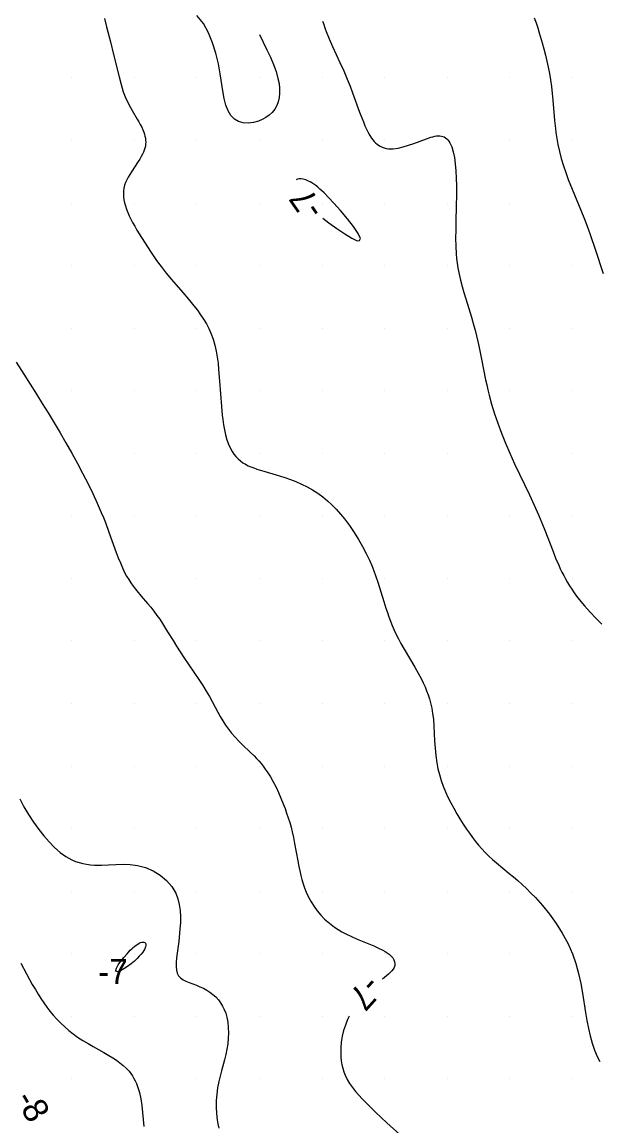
# Model space of a CAD drawing. Extents: x 2602990 to 2605851, y 618069 to 619180.
# Drawn here: x 2604646 to 2604692, y 618361.2 to 618449.5 of the extents above; entities that cross this region are included whole.
import ezdxf

# ---------------------------------------------------------------- set-up
doc = ezdxf.new("R2010")
doc.units = 0
for name, color, linetype in [('Default', 7, 'Continuous'), ('DTM Contours Minor', 7, 'Continuous'), ('DTM Contours Minor Text', 7, 'Continuous'), ('Exist DTM Scan Elevation Point', 7, 'Continuous')]:
    doc.layers.add(name, color=color, linetype=linetype)

# ---------------------------------------------------------------- blocks, each defined once
blk = doc.blocks.new('POINT_DISPLAY')
at = {"layer": 'Default'}
blk.add_line((0, 0), (0, 0), dxfattribs=at)

msp = doc.modelspace()

# ---------------------------------------------------------------- linework, layer by layer
at = {"layer": 'DTM Contours Minor'}
for points in [[(2604652.609, 618449.75), (2604652.777, 618449.089), (2604653.093, 618447.897), (2604653.345, 618446.882), (2604653.777, 618445.091), (2604653.937, 618444.47), (2604654.023, 618444.176), (2604654.115, 618443.893), (2604654.215, 618443.621), (2604654.325, 618443.36), (2604654.444, 618443.109), (2604654.57, 618442.866), (2604654.832, 618442.399), (2604655.231, 618441.714), (2604655.357, 618441.49), (2604655.475, 618441.269), (2604655.583, 618441.052), (2604655.679, 618440.839), (2604655.745, 618440.674), (2604655.801, 618440.511), (2604655.847, 618440.35), (2604655.88, 618440.19), (2604655.901, 618440.031), (2604655.907, 618439.872), (2604655.899, 618439.713), (2604655.876, 618439.555), (2604655.839, 618439.395), (2604655.79, 618439.236), (2604655.729, 618439.075), (2604655.656, 618438.914), (2604655.553, 618438.715), (2604655.438, 618438.515), (2604655.312, 618438.313), (2604654.766, 618437.497), (2604654.632, 618437.288), (2604654.508, 618437.077), (2604654.396, 618436.863), (2604654.3, 618436.645), (2604654.224, 618436.423), (2604654.17, 618436.2), (2604654.138, 618435.972), (2604654.127, 618435.74), (2604654.136, 618435.504), (2604654.165, 618435.265), (2604654.212, 618435.021), (2604654.281, 618434.765), (2604654.368, 618434.506), (2604654.471, 618434.244), (2604654.589, 618433.979), (2604654.72, 618433.712), (2604654.861, 618433.443), (2604655.028, 618433.145), (2604655.205, 618432.845), (2604655.581, 618432.235), (2604656.335, 618431.059), (2604656.716, 618430.494), (2604656.92, 618430.206), (2604657.136, 618429.916), (2604657.54, 618429.407), (2604657.973, 618428.891), (2604658.881, 618427.842), (2604659.331, 618427.313), (2604659.761, 618426.784), (2604660.036, 618426.426), (2604660.294, 618426.068), (2604660.534, 618425.707), (2604660.752, 618425.343), (2604660.948, 618424.974), (2604661.118, 618424.599), (2604661.291, 618424.13), (2604661.428, 618423.652), (2604661.536, 618423.168), (2604661.619, 618422.68), (2604661.684, 618422.19), (2604661.735, 618421.702), (2604661.815, 618420.755), (2604661.954, 618418.748), (2604661.985, 618418.395), (2604662.02, 618418.045), (2604662.062, 618417.698), (2604662.124, 618417.275), (2604662.199, 618416.863), (2604662.29, 618416.464), (2604662.399, 618416.082), (2604662.527, 618415.723), (2604662.676, 618415.389), (2604662.807, 618415.152), (2604662.951, 618414.933), (2604663.109, 618414.732), (2604663.282, 618414.549), (2604663.468, 618414.384), (2604663.669, 618414.238), (2604663.87, 618414.116), (2604664.084, 618414.008), (2604664.31, 618413.912), (2604664.547, 618413.823), (2604664.793, 618413.74), (2604665.355, 618413.57), (2604666.332, 618413.284), (2604666.674, 618413.177), (2604667.023, 618413.063), (2604667.464, 618412.906), (2604667.909, 618412.732), (2604668.355, 618412.536), (2604668.799, 618412.317), (2604669.235, 618412.072), (2604669.661, 618411.798), (2604670.046, 618411.514), (2604670.419, 618411.205), (2604670.779, 618410.873), (2604671.126, 618410.519), (2604671.461, 618410.145), (2604671.783, 618409.754), (2604672.185, 618409.218), (2604672.563, 618408.664), (2604672.914, 618408.103), (2604673.235, 618407.542), (2604673.524, 618406.992), (2604673.778, 618406.463), (2604673.968, 618406.029), (2604674.134, 618405.616), (2604674.279, 618405.22), (2604674.45, 618404.702), (2604674.927, 618403.157), (2604675.103, 618402.612), (2604675.217, 618402.274), (2604675.339, 618401.93), (2604675.47, 618401.581), (2604675.611, 618401.228), (2604675.764, 618400.871), (2604675.929, 618400.516), (2604676.107, 618400.158), (2604676.299, 618399.796), (2604676.561, 618399.333), (2604677.404, 618397.91), (2604677.676, 618397.431), (2604677.931, 618396.95), (2604678.084, 618396.638), (2604678.225, 618396.326), (2604678.354, 618396.012), (2604678.47, 618395.697), (2604678.573, 618395.379), (2604678.663, 618395.057), (2604678.714, 618394.844), (2604678.759, 618394.629), (2604678.799, 618394.411), (2604678.834, 618394.191), (2604678.889, 618393.74), (2604678.934, 618393.184), (2604678.991, 618392.028), (2604679.025, 618391.439), (2604679.076, 618390.849), (2604679.157, 618390.264), (2604679.251, 618389.787), (2604679.369, 618389.316), (2604679.511, 618388.853), (2604679.673, 618388.398), (2604679.854, 618387.951), (2604680.053, 618387.512), (2604680.276, 618387.062), (2604680.514, 618386.622), (2604680.762, 618386.193), (2604681.019, 618385.774), (2604681.281, 618385.365), (2604681.545, 618384.968), (2604681.777, 618384.63), (2604682.012, 618384.301), (2604682.251, 618383.982), (2604682.498, 618383.673), (2604682.755, 618383.374), (2604683.025, 618383.086), (2604683.315, 618382.803), (2604683.62, 618382.528), (2604683.938, 618382.256), (2604684.956, 618381.42), (2604685.292, 618381.137), (2604685.634, 618380.841), (2604685.981, 618380.529), (2604686.332, 618380.199), (2604686.685, 618379.85), (2604687.04, 618379.48), (2604687.608, 618378.843), (2604688.164, 618378.153), (2604688.695, 618377.417), (2604689.188, 618376.642), (2604689.627, 618375.834), (2604690, 618375), (2604690.276, 618374.215), (2604690.495, 618373.422), (2604690.671, 618372.627), (2604690.815, 618371.838), (2604691.056, 618370.31), (2604691.164, 618369.658), (2604691.283, 618369.03), (2604691.418, 618368.428), (2604691.576, 618367.852), (2604691.765, 618367.302), (2604691.99, 618366.781), (2604692.197, 618366.385)], [(2604665, 618448.462), (2604665.303, 618447.855), (2604665.597, 618447.252), (2604665.871, 618446.656), (2604666.115, 618446.073), (2604666.32, 618445.506), (2604666.476, 618444.958), (2604666.557, 618444.548), (2604666.601, 618444.155), (2604666.607, 618443.78), (2604666.573, 618443.427), (2604666.498, 618443.096), (2604666.381, 618442.79), (2604666.217, 618442.505), (2604666.013, 618442.249), (2604665.776, 618442.025), (2604665.51, 618441.832), (2604665.223, 618441.672), (2604664.919, 618441.547), (2604664.513, 618441.437), (2604664.104, 618441.393), (2604663.706, 618441.419), (2604663.332, 618441.523), (2604662.997, 618441.71), (2604662.714, 618441.987), (2604662.491, 618442.362), (2604662.321, 618442.824), (2604662.188, 618443.362), (2604662.077, 618443.964), (2604661.862, 618445.316), (2604661.709, 618446.137), (2604661.512, 618446.974), (2604661.256, 618447.802), (2604660.929, 618448.598), (2604660.515, 618449.339), (2604660, 618450)], [(2604670.038, 618449.541), (2604670.1, 618449.341), (2604670.245, 618448.927), (2604670.328, 618448.711), (2604670.568, 618448.133), (2604670.838, 618447.522), (2604671.43, 618446.23), (2604671.729, 618445.563), (2604672.015, 618444.892), (2604672.234, 618444.344), (2604672.439, 618443.803), (2604672.998, 618442.266), (2604673.173, 618441.799), (2604673.297, 618441.483), (2604673.422, 618441.184), (2604673.549, 618440.904), (2604673.68, 618440.643), (2604673.816, 618440.404), (2604673.958, 618440.187), (2604674.06, 618440.051), (2604674.166, 618439.927), (2604674.277, 618439.815), (2604674.393, 618439.714), (2604674.514, 618439.624), (2604674.64, 618439.547), (2604674.793, 618439.472), (2604674.954, 618439.413), (2604675.123, 618439.37), (2604675.3, 618439.342), (2604675.485, 618439.331), (2604675.679, 618439.335), (2604676.072, 618439.386), (2604676.487, 618439.483), (2604676.912, 618439.613), (2604677.338, 618439.763), (2604678.338, 618440.14), (2604678.683, 618440.257), (2604678.846, 618440.303), (2604679.001, 618440.338), (2604679.15, 618440.362), (2604679.284, 618440.373), (2604679.412, 618440.371), (2604679.534, 618440.355), (2604679.649, 618440.326), (2604679.757, 618440.283), (2604679.859, 618440.224), (2604679.96, 618440.145), (2604680.053, 618440.049), (2604680.14, 618439.936), (2604680.219, 618439.805), (2604680.292, 618439.659), (2604680.358, 618439.496), (2604680.479, 618439.097), (2604680.573, 618438.635), (2604680.644, 618438.122), (2604680.693, 618437.569), (2604680.724, 618436.986), (2604680.739, 618436.384), (2604680.74, 618435.6), (2604680.725, 618434.803), (2604680.687, 618433.497), (2604680.673, 618432.844), (2604680.67, 618432.199), (2604680.682, 618431.564), (2604680.716, 618430.945), (2604680.751, 618430.563), (2604680.796, 618430.187), (2604680.853, 618429.818), (2604680.948, 618429.317), (2604681.062, 618428.824), (2604681.188, 618428.338), (2604681.325, 618427.858), (2604681.614, 618426.917), (2604681.934, 618425.881), (2604682.134, 618425.189), (2604682.229, 618424.841), (2604682.343, 618424.387), (2604682.451, 618423.928), (2604682.553, 618423.462), (2604682.747, 618422.51), (2604683.067, 618420.865), (2604683.152, 618420.466), (2604683.244, 618420.059), (2604683.347, 618419.642), (2604683.547, 618418.915), (2604683.78, 618418.164), (2604684.044, 618417.393), (2604684.336, 618416.605), (2604684.655, 618415.807), (2604685, 618415), (2604685.38, 618414.161), (2604685.775, 618413.323), (2604686.569, 618411.669), (2604686.947, 618410.861), (2604687.3, 618410.072), (2604687.561, 618409.45), (2604687.803, 618408.846), (2604688.455, 618407.148), (2604688.662, 618406.626), (2604688.908, 618406.043), (2604689.035, 618405.762), (2604689.166, 618405.487), (2604689.303, 618405.217), (2604689.445, 618404.952), (2604689.605, 618404.673), (2604689.774, 618404.397), (2604689.952, 618404.125), (2604690.14, 618403.854), (2604690.338, 618403.585), (2604690.546, 618403.316), (2604690.965, 618402.81), (2604691.412, 618402.309), (2604691.878, 618401.816), (2604692.354, 618401.336)], [(2604686.957, 618449.799), (2604687.097, 618449.404), (2604687.23, 618449.006), (2604687.355, 618448.606), (2604687.588, 618447.799), (2604687.72, 618447.315), (2604687.845, 618446.829), (2604687.962, 618446.34), (2604688.07, 618445.848), (2604688.167, 618445.353), (2604688.251, 618444.854), (2604688.327, 618444.312), (2604688.389, 618443.767), (2604688.443, 618443.223), (2604688.582, 618441.609), (2604688.647, 618440.962), (2604688.686, 618440.641), (2604688.73, 618440.323), (2604688.78, 618440.005), (2604688.838, 618439.687), (2604688.965, 618439.117), (2604689.115, 618438.549), (2604689.286, 618437.987), (2604689.473, 618437.434), (2604689.671, 618436.893), (2604689.976, 618436.121), (2604690.674, 618434.441), (2604690.966, 618433.704), (2604691.257, 618432.932), (2604691.448, 618432.399), (2604691.822, 618431.314), (2604692.464, 618429.37)], [(2604673, 618432), (2604673.074, 618432.175), (2604672.892, 618432.567), (2604672.521, 618433.112), (2604672.027, 618433.743), (2604671.477, 618434.394), (2604670.938, 618435), (2604670.522, 618435.445), (2604670.153, 618435.815), (2604669.984, 618435.976), (2604669.822, 618436.121), (2604669.653, 618436.265), (2604669.491, 618436.392), (2604669.336, 618436.505), (2604669.187, 618436.603), (2604669.043, 618436.688), (2604668.904, 618436.76), (2604668.695, 618436.849), (2604668.5, 618436.909), (2604668.321, 618436.939), (2604668.162, 618436.94), (2604668.025, 618436.91), (2604667.919, 618436.853)], [(2604670.069, 618433.792), (2604670.54, 618433.423), (2604671.172, 618432.963), (2604671.814, 618432.529), (2604672.387, 618432.182), (2604672.809, 618431.985), (2604673, 618432)], [(2604645.561, 618422.278), (2604646.163, 618421.321), (2604647.185, 618419.716), (2604647.642, 618418.987), (2604648.111, 618418.226), (2604648.586, 618417.441), (2604649.062, 618416.637), (2604649.535, 618415.821), (2604650, 618415), (2604650.451, 618414.179), (2604650.885, 618413.364), (2604651.297, 618412.559), (2604651.683, 618411.772), (2604652.039, 618411.006), (2604652.36, 618410.268), (2604652.528, 618409.859), (2604652.684, 618409.46), (2604652.97, 618408.693), (2604653.557, 618407.061), (2604653.718, 618406.636), (2604653.881, 618406.23), (2604654.049, 618405.845), (2604654.224, 618405.481), (2604654.382, 618405.187), (2604654.547, 618404.907), (2604654.722, 618404.638), (2604654.907, 618404.378), (2604655.204, 618403.996), (2604655.548, 618403.584), (2604656.05, 618402.996), (2604656.305, 618402.69), (2604656.558, 618402.373), (2604656.805, 618402.043), (2604657.024, 618401.729), (2604657.237, 618401.404), (2604657.659, 618400.727), (2604658.09, 618400.028), (2604658.374, 618399.58), (2604658.963, 618398.685), (2604660.158, 618396.914), (2604660.463, 618396.448), (2604660.747, 618395.988), (2604660.997, 618395.551), (2604661.659, 618394.317), (2604661.855, 618393.965), (2604662.06, 618393.616), (2604662.278, 618393.272), (2604662.512, 618392.938), (2604662.764, 618392.615), (2604663.042, 618392.302), (2604663.336, 618392), (2604663.642, 618391.703), (2604664.264, 618391.113), (2604664.569, 618390.809), (2604664.758, 618390.611), (2604664.941, 618390.408), (2604665.12, 618390.198), (2604665.293, 618389.983), (2604665.46, 618389.761), (2604665.62, 618389.531), (2604665.868, 618389.141), (2604666.101, 618388.733), (2604666.318, 618388.309), (2604666.523, 618387.874), (2604666.715, 618387.428), (2604666.897, 618386.977), (2604667.036, 618386.611), (2604667.168, 618386.243), (2604667.293, 618385.872), (2604667.409, 618385.498), (2604667.516, 618385.12), (2604667.614, 618384.738), (2604667.716, 618384.278), (2604667.808, 618383.815), (2604668.058, 618382.422), (2604668.145, 618381.964), (2604668.219, 618381.612), (2604668.301, 618381.264), (2604668.391, 618380.921), (2604668.492, 618380.584), (2604668.605, 618380.253), (2604668.733, 618379.929), (2604668.916, 618379.529), (2604669.125, 618379.144), (2604669.358, 618378.773), (2604669.616, 618378.419), (2604669.898, 618378.083), (2604670.204, 618377.768), (2604670.455, 618377.541), (2604670.719, 618377.326), (2604670.996, 618377.124), (2604671.282, 618376.934), (2604671.579, 618376.756), (2604671.885, 618376.589), (2604672.34, 618376.366), (2604672.801, 618376.162), (2604674.121, 618375.623), (2604674.507, 618375.454), (2604674.841, 618375.288), (2604675.039, 618375.175), (2604675.207, 618375.067), (2604675.346, 618374.963), (2604675.469, 618374.856), (2604675.523, 618374.802), (2604675.645, 618374.658), (2604675.736, 618374.511), (2604675.793, 618374.361), (2604675.817, 618374.21), (2604675.805, 618374.059), (2604675.756, 618373.908), (2604675.682, 618373.775), (2604675.579, 618373.641), (2604675.452, 618373.505), (2604675.303, 618373.366), (2604675.134, 618373.221), (2604674.818, 618372.967)], [(2604645.84, 618387.374), (2604646.173, 618386.752), (2604646.544, 618386.131), (2604646.944, 618385.52), (2604647.367, 618384.929), (2604647.769, 618384.414), (2604648.185, 618383.932), (2604648.616, 618383.491), (2604649.063, 618383.1), (2604649.525, 618382.767), (2604650.004, 618382.5), (2604650.29, 618382.379), (2604650.582, 618382.281), (2604650.88, 618382.205), (2604651.184, 618382.149), (2604651.495, 618382.111), (2604651.811, 618382.09), (2604652.368, 618382.087), (2604652.937, 618382.108), (2604653.514, 618382.134), (2604654.094, 618382.146), (2604654.67, 618382.126), (2604655.237, 618382.054), (2604655.89, 618381.881), (2604656.506, 618381.617), (2604657.072, 618381.271), (2604657.571, 618380.854), (2604657.987, 618380.372), (2604658.306, 618379.837), (2604658.478, 618379.391), (2604658.592, 618378.924), (2604658.656, 618378.443), (2604658.68, 618377.954), (2604658.673, 618377.463), (2604658.644, 618376.977), (2604658.614, 618376.633), (2604658.541, 618375.967), (2604658.379, 618374.662), (2604658.348, 618374.309), (2604658.34, 618373.987), (2604658.363, 618373.697), (2604658.425, 618373.444), (2604658.535, 618373.229), (2604658.69, 618373.061), (2604658.888, 618372.922), (2604659.123, 618372.803), (2604659.388, 618372.694), (2604659.976, 618372.473), (2604660.244, 618372.361), (2604660.513, 618372.235), (2604660.778, 618372.093), (2604661.036, 618371.932), (2604661.28, 618371.75), (2604661.508, 618371.546), (2604661.709, 618371.325), (2604661.888, 618371.082), (2604662.046, 618370.818), (2604662.182, 618370.536), (2604662.295, 618370.236), (2604662.385, 618369.92), (2604662.462, 618369.526), (2604662.506, 618369.113), (2604662.519, 618368.687), (2604662.502, 618368.251), (2604662.457, 618367.806), (2604662.386, 618367.358), (2604662.296, 618366.934), (2604662.19, 618366.508), (2604661.958, 618365.649), (2604661.846, 618365.215), (2604661.745, 618364.776), (2604661.652, 618364.274), (2604661.585, 618363.767), (2604661.546, 618363.257), (2604661.537, 618362.746), (2604661.559, 618362.235), (2604661.616, 618361.726), (2604661.673, 618361.395), (2604661.745, 618361.065)], [(2604653.571, 618373.571), (2604653.515, 618373.665), (2604653.572, 618373.853), (2604653.716, 618374.108), (2604653.921, 618374.402), (2604654.162, 618374.709), (2604654.412, 618375), (2604654.545, 618375.146), (2604654.674, 618375.278), (2604654.797, 618375.398), (2604654.915, 618375.505), (2604655.028, 618375.601), (2604655.136, 618375.684), (2604655.264, 618375.77), (2604655.383, 618375.839), (2604655.493, 618375.889), (2604655.593, 618375.921), (2604655.681, 618375.935), (2604655.758, 618375.931), (2604655.835, 618375.902), (2604655.89, 618375.848), (2604655.92, 618375.769), (2604655.923, 618375.666), (2604655.895, 618375.539), (2604655.832, 618375.389), (2604655.759, 618375.26), (2604655.663, 618375.117), (2604655.54, 618374.961), (2604655.39, 618374.791), (2604655.211, 618374.608), (2604655, 618374.412), (2604654.75, 618374.204), (2604654.456, 618373.989), (2604654.155, 618373.792), (2604653.882, 618373.64), (2604653.676, 618373.558), (2604653.571, 618373.571)], [(2604645.925, 618374.237), (2604646.846, 618372.549), (2604647.087, 618372.128), (2604647.302, 618371.769), (2604647.525, 618371.417), (2604647.757, 618371.071), (2604647.999, 618370.733), (2604648.251, 618370.404), (2604648.515, 618370.085), (2604648.807, 618369.76), (2604649.112, 618369.448), (2604649.431, 618369.15), (2604649.763, 618368.864), (2604650.108, 618368.594), (2604650.465, 618368.337), (2604650.876, 618368.07), (2604651.295, 618367.817), (2604651.719, 618367.575), (2604652.555, 618367.108), (2604652.957, 618366.875), (2604653.268, 618366.684), (2604653.565, 618366.487), (2604653.845, 618366.283), (2604654.108, 618366.069), (2604654.351, 618365.844), (2604654.572, 618365.605), (2604654.716, 618365.425), (2604654.848, 618365.236), (2604654.968, 618365.039), (2604655.076, 618364.832), (2604655.173, 618364.617), (2604655.259, 618364.392), (2604655.4, 618363.909), (2604655.505, 618363.394), (2604655.585, 618362.856), (2604655.648, 618362.304), (2604655.764, 618361.191)], [(2604672.172, 618370.014), (2604672.038, 618369.74), (2604671.863, 618369.302), (2604671.721, 618368.853), (2604671.612, 618368.398), (2604671.537, 618367.941), (2604671.495, 618367.488), (2604671.485, 618367.043), (2604671.499, 618366.732), (2604671.53, 618366.427), (2604671.579, 618366.129), (2604671.647, 618365.839), (2604671.735, 618365.556), (2604671.844, 618365.281), (2604672.008, 618364.946), (2604672.202, 618364.622), (2604672.423, 618364.307), (2604672.666, 618363.999), (2604672.927, 618363.695), (2604673.205, 618363.394), (2604673.461, 618363.129), (2604673.725, 618362.863), (2604674.278, 618362.33), (2604675.184, 618361.482), (2604676.207, 618360.545)]]:
    msp.add_lwpolyline(points, dxfattribs=at)

# ---------------------------------------------------------------- block references
at = {"layer": 'Exist DTM Scan Elevation Point', "xscale": 1.3123333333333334, "yscale": 1.3123333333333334}
for p in [(2604650, 618445), (2604655, 618445), (2604660, 618445), (2604665, 618445), (2604670, 618445), (2604675, 618445), (2604680, 618445), (2604685, 618445), (2604690, 618445), (2604650, 618440), (2604655, 618440), (2604660, 618440), (2604665, 618440), (2604670, 618440), (2604675, 618440), (2604680, 618440), (2604685, 618440), (2604690, 618440), (2604650, 618435), (2604655, 618435), (2604660, 618435), (2604665, 618435), (2604670, 618435), (2604675, 618435), (2604680, 618435), (2604685, 618435), (2604690, 618435), (2604650, 618430), (2604655, 618430), (2604660, 618430), (2604665, 618430), (2604670, 618430), (2604675, 618430), (2604680, 618430), (2604685, 618430), (2604690, 618430), (2604650, 618425), (2604655, 618425), (2604660, 618425), (2604665, 618425), (2604670, 618425), (2604675, 618425), (2604680, 618425), (2604685, 618425), (2604690, 618425), (2604650, 618420), (2604655, 618420), (2604660, 618420), (2604665, 618420), (2604670, 618420), (2604675, 618420), (2604680, 618420), (2604685, 618420), (2604690, 618420), (2604650, 618415), (2604655, 618415), (2604660, 618415), (2604665, 618415), (2604670, 618415), (2604675, 618415), (2604680, 618415), (2604685, 618415), (2604690, 618415), (2604650, 618410), (2604655, 618410), (2604660, 618410), (2604665, 618410), (2604670, 618410), (2604675, 618410), (2604680, 618410), (2604685, 618410), (2604690, 618410), (2604650, 618405), (2604655, 618405), (2604660, 618405), (2604665, 618405), (2604670, 618405), (2604675, 618405), (2604680, 618405), (2604685, 618405), (2604690, 618405), (2604650, 618400), (2604655, 618400), (2604660, 618400), (2604665, 618400), (2604670, 618400), (2604675, 618400), (2604680, 618400), (2604685, 618400), (2604690, 618400), (2604650, 618395), (2604655, 618395), (2604660, 618395), (2604665, 618395), (2604670, 618395), (2604675, 618395), (2604680, 618395), (2604685, 618395), (2604690, 618395), (2604650, 618390), (2604655, 618390), (2604660, 618390), (2604665, 618390), (2604670, 618390), (2604675, 618390), (2604680, 618390), (2604685, 618390), (2604690, 618390), (2604650, 618385), (2604655, 618385), (2604660, 618385), (2604665, 618385), (2604670, 618385), (2604675, 618385), (2604680, 618385), (2604685, 618385), (2604690, 618385), (2604650, 618380), (2604655, 618380), (2604660, 618380), (2604665, 618380), (2604670, 618380), (2604675, 618380), (2604680, 618380), (2604685, 618380), (2604690, 618380), (2604650, 618375), (2604655, 618375), (2604660, 618375), (2604665, 618375), (2604670, 618375), (2604675, 618375), (2604680, 618375), (2604685, 618375), (2604690, 618375), (2604650, 618370), (2604655, 618370), (2604660, 618370), (2604665, 618370), (2604670, 618370), (2604675, 618370), (2604680, 618370), (2604685, 618370), (2604690, 618370), (2604650, 618365), (2604655, 618365), (2604660, 618365), (2604665, 618365), (2604670, 618365), (2604675, 618365), (2604680, 618365), (2604685, 618365), (2604690, 618365)]:
    msp.add_blockref('POINT_DISPLAY', p, dxfattribs=at)

# ---------------------------------------------------------------- texts
at = {"layer": 'DTM Contours Minor Text'}
for s, rotation, p in [('-7', 125.08322, (2604670.267, 618434.52)), ('-7', 228.12847, (2604673.56, 618373.406)), ('-8', 300.39303, (2604645.424, 618363.389))]:
    msp.add_text(s, height=2, rotation=rotation, dxfattribs=at).set_placement(p)
msp.add_text('-7', height=2, dxfattribs=at).set_placement((2604652.099, 618372.571))

doc.saveas('drawing.dxf')
